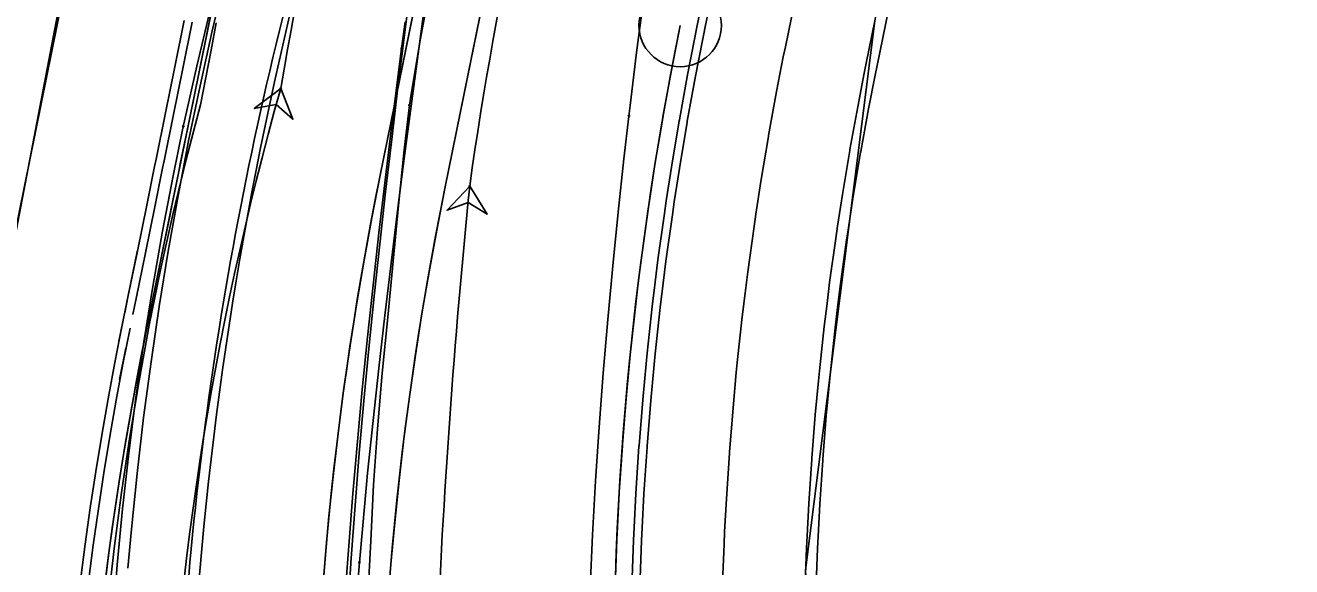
# Model space of a CAD drawing. Extents: x -70 to 701944, y -4 to 666871.
# Drawn here: x 664376.2 to 664452.9, y 656948.9 to 656981.7 of the extents above; entities that cross this region are included whole.
import ezdxf

# ---------------------------------------------------------------- set-up
doc = ezdxf.new("R2010")
doc.units = 0
for name, color, linetype in [('R_Draft', 7, 'Continuous'), ('R_Horz Alg', 7, 'Continuous'), ('R_No Plot', 7, 'Continuous'), ('R_Proposed Road', 7, 'Continuous'), ('R_Striping', 7, 'Continuous'), ('T_Vehicle Path Lt Minor', 7, 'Continuous'), ('T_Vehicle Path Rt', 7, 'Continuous')]:
    doc.layers.add(name, color=color, linetype=linetype)

msp = doc.modelspace()

# ---------------------------------------------------------------- linework, layer by layer
at = {"layer": 'R_Draft'}
msp.add_arc((664612.784, 656941.581), 201, 168.49414, 221.41178, dxfattribs=at)
at = {"layer": 'R_Horz Alg'}
msp.add_line((664371.389, 656948.879), (664383.166, 657006.736), dxfattribs=at)
msp.add_circle((664415.823, 656981.674), 2.5, dxfattribs=at)
msp.add_arc((664612.784, 656941.581), 201, 168.49414, 221.41178, dxfattribs=at)
at = {"layer": 'R_No Plot'}
msp.add_line((664383.475, 656963.136), (664391.985, 657004.94), dxfattribs=at)
for points in [[(664309.134, 656943.398), (664328.069, 657042.49), (664387.896, 657033.536), (664369.102, 656935.334)], [(664369.102, 656935.334), (664387.896, 657033.536), (664436.522, 657026.259), (664427.617, 656981.959), (664423.421, 656948.669), (664424.449, 656927.891)]]:
    msp.add_lwpolyline(points, close=True, dxfattribs=at)
at = {"layer": 'R_Proposed Road'}
for points in [[(664416.803, 656981.476), (664417.853, 656986.631)], [(664417.293, 656981.377), (664418.342, 656986.531)], [(664422.193, 656980.379), (664423.242, 656985.534)], [(664427.092, 656979.382), (664428.142, 656984.536)], [(664427.746, 656979.249), (664428.795, 656984.403)], [(664383.368, 656962.607), (664383.451, 656963.018), (664383.838, 656964.918), (664384.405, 656967.701), (664384.916, 656970.212), (664384.972, 656970.488), (664385.446, 656972.817), (664385.54, 656973.278), (664386.108, 656976.071), (664386.677, 656978.866), (664387.247, 656981.663), (664387.441, 656982.616)], [(664383.645, 656963.968), (664383.838, 656964.918), (664384.405, 656967.701), (664384.972, 656970.488), (664385.446, 656972.817), (664385.54, 656973.278), (664386.108, 656976.071), (664386.677, 656978.866), (664387.247, 656981.663), (664387.441, 656982.616)], [(664382.177, 656964.268), (664382.37, 656965.218), (664382.937, 656968.001), (664383.504, 656970.788), (664383.978, 656973.117), (664384.072, 656973.578), (664384.64, 656976.371), (664385.209, 656979.166), (664385.779, 656981.963)], [(664382.666, 656964.168), (664382.86, 656965.118), (664383.426, 656967.901), (664383.993, 656970.688), (664384.467, 656973.017), (664384.561, 656973.478), (664385.13, 656976.271), (664385.699, 656979.066), (664386.268, 656981.863)], [(664411.876, 656947.672), (664411.983, 656950.526), (664412.019, 656951.3), (664412.13, 656953.378), (664412.318, 656956.228), (664412.323, 656956.291), (664412.547, 656959.074), (664412.751, 656961.272), (664412.815, 656961.918), (664413.124, 656964.757), (664413.302, 656966.241), (664413.474, 656967.592), (664413.864, 656970.421), (664413.978, 656971.196), (664414.293, 656973.244), (664414.763, 656976.061), (664414.776, 656976.131), (664415.273, 656978.871), (664415.696, 656981.046), (664415.823, 656981.673)], [(664412.886, 656947.641), (664412.992, 656950.481), (664413.028, 656951.251), (664413.139, 656953.319), (664413.326, 656956.154), (664413.33, 656956.217), (664413.553, 656958.987), (664413.756, 656961.173), (664413.82, 656961.816), (664414.128, 656964.641), (664414.305, 656966.118), (664414.475, 656967.461), (664414.863, 656970.276), (664414.976, 656971.047), (664415.291, 656973.085), (664415.758, 656975.888), (664415.771, 656975.958), (664416.266, 656978.684), (664416.687, 656980.847), (664416.813, 656981.472)], [(664413.375, 656947.626), (664413.482, 656950.459), (664413.517, 656951.227), (664413.628, 656953.29), (664413.814, 656956.118), (664413.819, 656956.181), (664414.041, 656958.944), (664414.244, 656961.125), (664414.308, 656961.766), (664414.614, 656964.584), (664414.791, 656966.057), (664414.961, 656967.397), (664415.348, 656970.206), (664415.461, 656970.975), (664415.775, 656973.008), (664416.241, 656975.804), (664416.253, 656975.873), (664416.747, 656978.593), (664417.167, 656980.751), (664417.293, 656981.374)], [(664418.373, 656947.475), (664418.477, 656950.236), (664418.511, 656950.986), (664418.619, 656952.996), (664418.801, 656955.754), (664418.805, 656955.815), (664419.022, 656958.509), (664419.219, 656960.635), (664419.282, 656961.26), (664419.581, 656964.008), (664419.753, 656965.444), (664419.919, 656966.75), (664420.296, 656969.488), (664420.407, 656970.238), (664420.712, 656972.22), (664421.167, 656974.946), (664421.179, 656975.014), (664421.66, 656977.666), (664422.07, 656979.769), (664422.192, 656980.377)], [(664423.371, 656947.323), (664423.472, 656950.014), (664423.506, 656950.744), (664423.611, 656952.703), (664423.788, 656955.39), (664423.792, 656955.449), (664424.003, 656958.074), (664424.195, 656960.146), (664424.256, 656960.754), (664424.548, 656963.431), (664424.716, 656964.831), (664424.877, 656966.103), (664425.245, 656968.771), (664425.352, 656969.501), (664425.65, 656971.433), (664426.093, 656974.089), (664426.104, 656974.155), (664426.574, 656976.738), (664426.972, 656978.788), (664427.092, 656979.379)], [(664424.037, 656947.303), (664424.138, 656949.984), (664424.171, 656950.712), (664424.276, 656952.664), (664424.453, 656955.341), (664424.457, 656955.4), (664424.667, 656958.016), (664424.859, 656960.08), (664424.92, 656960.687), (664425.21, 656963.354), (664425.377, 656964.749), (664425.538, 656966.017), (664425.904, 656968.675), (664426.011, 656969.403), (664426.308, 656971.328), (664426.75, 656973.974), (664426.761, 656974.04), (664427.229, 656976.614), (664427.626, 656978.657), (664427.745, 656979.246)], [(664381.825, 656962.55), (664381.981, 656963.317), (664382.368, 656965.218), (664382.947, 656968.059)], [(664381.863, 656960.227), (664382.247, 656962.113)]]:
    msp.add_lwpolyline(points, dxfattribs=at)
for radius, end in [(201.5, 208.77237), (201, 208.77237), (200, 223.14587), (200, 210.58313)]:
    msp.add_arc((664579.456, 656923.242), radius, 168.49414, end, dxfattribs=at)
at = {"layer": 'R_Striping'}
for p, q in [((664397.647, 656972.596), (664403.744, 657002.547)), ((664401.567, 656971.798), (664407.663, 657001.749))]:
    msp.add_line(p, q, dxfattribs=at)
for points in [[(664397.647, 656972.596), (664399.199, 656980.222), (664401.194, 656990.022)], [(664401.567, 656971.798), (664403.119, 656979.425), (664405.114, 656989.224)]]:
    msp.add_lwpolyline(points, dxfattribs=at)
for radius, end in [(202, 222.27846), (202, 215.46478), (198, 222.27846), (198, 215.46478)]:
    msp.add_arc((664595.588, 656932.303), radius, 168.49414, end, dxfattribs=at)
at = {"layer": 'T_Vehicle Path Lt Minor'}
for points in [[(664382.36, 656948.78), (664382.574, 656951.151), (664382.923, 656954.533), (664383.32, 656957.91), (664383.767, 656961.281), (664384.263, 656964.645), (664384.808, 656968.002), (664385.401, 656971.35), (664386.044, 656974.689), (664386.734, 656978.019), (664387.474, 656981.338), (664388.261, 656984.646)], [(664396.393, 656949.135), (664396.588, 656951.366), (664396.889, 656954.551), (664397.214, 656957.733), (664397.561, 656960.912), (664397.925, 656964.09), (664398.306, 656967.265), (664398.7, 656970.439), (664399.105, 656973.611), (664399.519, 656976.782), (664399.94, 656979.952), (664400.367, 656983.121)], [(664380.893, 656911.47), (664380.816, 656912.489), (664380.592, 656915.888), (664380.42, 656919.29), (664380.302, 656922.694), (664380.237, 656926.099), (664380.224, 656929.505), (664380.264, 656932.911), (664380.363, 656936.318), (664380.563, 656939.739), (664380.824, 656943.156), (664381.146, 656946.568), (664381.528, 656949.974), (664381.971, 656953.372), (664382.475, 656956.762), (664383.039, 656960.142), (664383.663, 656963.512), (664384.347, 656966.871), (664385.091, 656970.216), (664385.894, 656973.548), (664386.756, 656976.865), (664387.409, 656980.173), (664387.717, 656981.823)], [(664398.943, 656980.275), (664399.157, 656981.895)], [(664394.979, 656914.165), (664394.934, 656915.123), (664394.815, 656918.319), (664394.743, 656921.515), (664394.715, 656924.708), (664394.727, 656927.899), (664394.777, 656931.087), (664394.862, 656934.269), (664394.98, 656937.451), (664395.129, 656940.628), (664395.306, 656943.802), (664395.511, 656946.973), (664395.74, 656950.141), (664395.993, 656953.305), (664396.268, 656956.466), (664396.564, 656959.624), (664396.88, 656962.779), (664397.213, 656965.931), (664397.568, 656969.109), (664397.94, 656972.294), (664398.33, 656975.484), (664398.734, 656978.678), (664398.943, 656980.275)], [(664400.385, 656881.614), (664399.742, 656884.749), (664399.144, 656887.886), (664398.592, 656891.026), (664398.084, 656894.169), (664397.621, 656897.314), (664397.204, 656900.461), (664396.831, 656903.61), (664396.503, 656906.76), (664396.219, 656909.92), (664395.979, 656913.084), (664395.785, 656916.25), (664395.636, 656919.42), (664395.531, 656922.602), (664395.472, 656925.803), (664395.459, 656929.004), (664395.492, 656932.204), (664395.571, 656935.403), (664395.695, 656938.601), (664395.864, 656941.796), (664396.072, 656944.989), (664396.314, 656948.179), (664396.393, 656949.135)]]:
    msp.add_lwpolyline(points, dxfattribs=at)
msp.add_lwpolyline([(664391.621, 656977.847), (664390.019, 656976.65), (664391.35, 656976.884), (664392.362, 656975.989)], close=True, dxfattribs=at)
for centre in [(664398.943, 656980.275), (664398.943, 656980.275), (664391.621, 656977.847), (664391.621, 656977.847), (664396.393, 656949.135), (664396.393, 656949.135)]:
    msp.add_circle(centre, 0.0417, dxfattribs=at)
for centre, radius, start, end in [((667523.551, 656419.21), 3181.361, 168.505281, 169.886611), ((664615.106, 656928.9), 229.237, 161.4151, 183.26804), ((664572.637, 656926.764), 188.086, 164.24083, 178.31792)]:
    msp.add_arc(centre, radius, start, end, dxfattribs=at)
at = {"layer": 'T_Vehicle Path Rt'}
for points in [[(664398.308, 656974.438), (664398.345, 656974.754), (664398.726, 656977.915), (664399.122, 656981.095), (664399.53, 656984.285)], [(664399.419, 656976.84), (664399.528, 656977.515), (664400.1, 656980.888), (664400.719, 656984.253)], [(664412.715, 656976.185), (664412.791, 656976.827), (664413.182, 656980.031), (664413.59, 656983.233)], [(664385.721, 656975.554), (664385.793, 656975.886), (664386.535, 656979.208), (664387.329, 656982.517)], [(664395.175, 656924.706), (664395.19, 656926.433), (664395.282, 656929.887), (664395.455, 656933.338), (664395.71, 656936.784), (664396.046, 656940.223), (664396.462, 656943.653), (664396.896, 656947.061), (664397.091, 656950.447), (664397.239, 656953.829), (664397.485, 656957.221), (664397.777, 656960.612), (664398.115, 656964.003), (664398.434, 656967.386), (664398.752, 656970.764), (664399.095, 656974.14), (664399.419, 656976.84)], [(664410.468, 656927.308), (664410.398, 656928.851), (664410.289, 656931.938), (664410.221, 656935.036), (664410.195, 656938.162), (664410.212, 656941.297), (664410.271, 656944.436), (664410.371, 656947.581), (664410.513, 656950.815), (664410.693, 656954.074), (664410.908, 656957.335), (664411.155, 656960.598), (664411.432, 656963.852), (664411.736, 656967.103), (664412.065, 656970.352), (664412.418, 656973.598), (664412.715, 656976.185)], [(664381.362, 656931.242), (664381.366, 656931.932), (664381.479, 656935.396), (664381.295, 656938.798), (664381.222, 656942.199), (664381.444, 656945.595), (664381.718, 656948.987), (664382.045, 656952.374), (664382.424, 656955.755), (664382.855, 656959.131), (664383.339, 656962.499), (664383.874, 656965.86), (664384.462, 656969.212), (664385.101, 656972.554), (664385.721, 656975.554)], [(664395.133, 656932.392), (664395.143, 656933.021), (664395.223, 656936.379), (664395.343, 656939.739), (664395.498, 656943.042), (664395.679, 656946.223), (664395.888, 656949.402), (664396.123, 656952.578), (664396.383, 656955.753), (664396.664, 656958.925), (664396.966, 656962.095), (664397.286, 656965.263), (664397.624, 656968.429), (664397.977, 656971.592), (664398.308, 656974.438)]]:
    msp.add_lwpolyline(points, dxfattribs=at)
msp.add_lwpolyline([(664403.069, 656971.935), (664401.698, 656970.479), (664402.969, 656970.94), (664404.121, 656970.234)], close=True, dxfattribs=at)
for centre in [(664399.419, 656976.84), (664399.419, 656976.84), (664412.715, 656976.185), (664412.715, 656976.185), (664385.721, 656975.554), (664385.721, 656975.554), (664398.308, 656974.438), (664398.308, 656974.438), (664403.069, 656971.935), (664403.069, 656971.935)]:
    msp.add_circle(centre, 0.0417, dxfattribs=at)
for centre, radius, start, end in [((664640.226, 656938.396), 239.517, 163.42915, 171.95046), ((664600.819, 656929.547), 215.586, 163.63956, 177.91171), ((664868.982, 656924.758), 468.295, 174.21811, 177.67467)]:
    msp.add_arc(centre, radius, start, end, dxfattribs=at)

doc.saveas('drawing.dxf')
